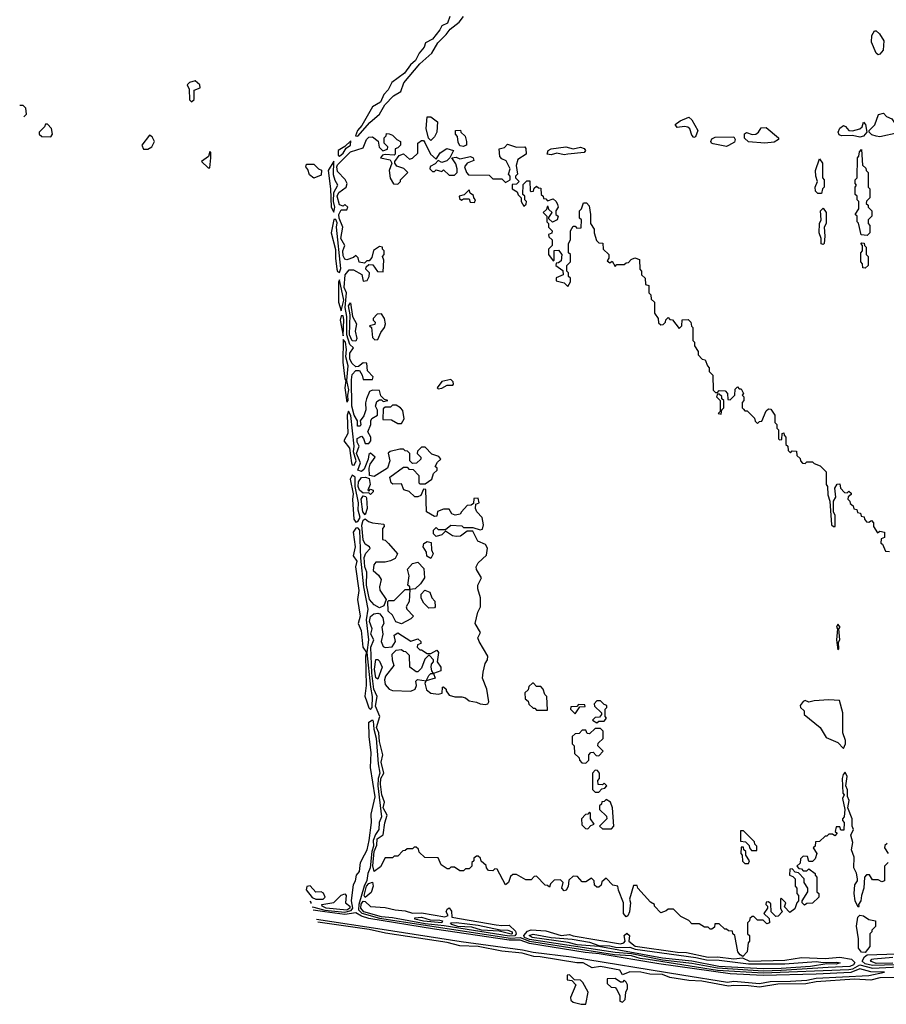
# Model space of a CAD drawing. Extents: x 2737310 to 2869991, y 870230 to 1012730.
# Tile 368 of 479: x 2740764 to 2745510, y 985398 to 990792. Entities that reach past the tile are written whole.
import ezdxf

# ---------------------------------------------------------------- set-up
doc = ezdxf.new("R2010")
doc.units = 0

msp = doc.modelspace()

# ---------------------------------------------------------------- linework, layer by layer
at = {"layer": '0CON02XD'}
for points in [[(2743120.2, 990809.8), (2743107.1, 990772.9), (2743075, 990758.1), (2743063.9, 990736.1), (2743025, 990685.8), (2742986.2, 990665), (2742978.3, 990641.7), (2742951.7, 990608.3), (2742931.7, 990568.3), (2742904, 990545), (2742871.2, 990498.8), (2742801.5, 990448.5), (2742781.9, 990408.1), (2742758.6, 990381.4), (2742740.3, 990339.7), (2742695.8, 990314.2), (2742637.7, 990212.3), (2742614.3, 990185), (2742602.5, 990155), (2742615, 990154)], [(2742615, 990154), (2742680.7, 990229.3), (2742734.2, 990275), (2742763.8, 990325), (2742810, 990375), (2742851.1, 990398.9), (2742868, 990445), (2742955, 990550), (2743021.7, 990608.3), (2743054.2, 990665.8), (2743099.7, 990710.3), (2743120.5, 990739.5), (2743171.4, 990778.6), (2743195, 990810)], [(2745465, 990600), (2745455, 990607.5), (2745428.3, 990668.3), (2745430, 990705), (2745445, 990730), (2745455, 990730), (2745473.3, 990713.3), (2745496.2, 990675), (2745493.3, 990625), (2745475, 990603.3), (2745465, 990600)], [(2741705, 990342.5), (2741720, 990355), (2741720, 990405), (2741751.7, 990418.3), (2741750, 990435), (2741725, 990457.5), (2741693, 990447), (2741680, 990435), (2741691.7, 990411.7), (2741693, 990353), (2741705, 990342.5)], [(2740786.3, 990259), (2740800, 990275), (2740797, 990307), (2740781.7, 990321.7), (2740765, 990322.5), (2740763.6, 990321.4)], [(2745475, 990150.8), (2745455, 990154), (2745431.1, 990161.1), (2745416.2, 990175), (2745416.2, 990185), (2745447.5, 990215), (2745467.5, 990272.5), (2745495, 990280), (2745511.7, 990261.7), (2745539.5, 990249.5), (2745575, 990196.7), (2745605, 990195.7), (2745623.8, 990185), (2745623.6, 990166.4), (2745605, 990152.5), (2745575, 990172.5), (2745475, 990150.8)], [(2740935, 990150), (2740942.5, 990165), (2740937.5, 990195), (2740915, 990220), (2740905, 990220), (2740900, 990205), (2740870, 990175), (2740870, 990165), (2740885, 990152.5), (2740935, 990150)], [(2743015, 990130), (2743003, 990143), (2742990, 990195), (2742995, 990260), (2743015, 990260), (2743051.7, 990231.7), (2743047.5, 990175), (2743035, 990150), (2743015, 990130)], [(2744455, 990146.7), (2744445, 990158.8), (2744433.8, 990193.8), (2744423.6, 990203.6), (2744405, 990207.5), (2744365, 990201.2), (2744353, 990217), (2744381.7, 990238.3), (2744428.3, 990258.3), (2744445, 990242.5), (2744477.5, 990185), (2744465, 990150), (2744455, 990146.7)], [(2745365, 990148), (2745325, 990158), (2745265, 990156.2), (2745251.4, 990161.4), (2745246, 990175), (2745255, 990196.7), (2745275, 990211.2), (2745287.1, 990207.1), (2745305, 990184.2), (2745325, 990182), (2745365.8, 990194.2), (2745377.5, 990205), (2745385, 990230), (2745396.7, 990216.7), (2745403.3, 990175), (2745385, 990153.3), (2745365, 990148)], [(2742722.5, 988625), (2742723, 988653), (2742712.5, 988675), (2742720, 988700), (2742735, 988710), (2742745, 988710), (2742755, 988700), (2742780, 988705), (2742761.7, 988711.7), (2742741.7, 988731.7), (2742735, 988760), (2742695, 988762.5), (2742680, 988755), (2742663.3, 988715), (2742657, 988693), (2742660, 988655), (2742647.7, 988622.3), (2742627.5, 988595), (2742632.5, 988575), (2742627.5, 988565), (2742613.8, 988565), (2742613.3, 988595), (2742594.7, 988624.7), (2742583.5, 988675), (2742580.5, 988819.5), (2742585, 988847.5), (2742605, 988870), (2742625, 988870), (2742640, 988845), (2742645, 988820), (2742695, 988820), (2742700, 988835), (2742668.3, 988868.3), (2742665, 988910), (2742645, 988912.5), (2742618.3, 988891.7), (2742605, 988890), (2742585, 988908), (2742572.4, 988932.4), (2742570.9, 988965), (2742592.5, 988995), (2742572.4, 989012.4), (2742556, 989065), (2742556.1, 989165), (2742546.1, 989215), (2742554.3, 989295), (2742541.2, 989325), (2742545.9, 989394.1), (2742568.3, 989421.7), (2742591.7, 989421.7), (2742636.7, 989396.7), (2742645, 989360), (2742666.4, 989363.6), (2742677.5, 989385), (2742680, 989405), (2742660, 989425), (2742661.7, 989438.3), (2742675, 989450), (2742698.3, 989448.3), (2742723, 989413), (2742755, 989410), (2742757.5, 989475), (2742750, 989495), (2742760, 989505), (2742760, 989525), (2742750, 989535), (2742750, 989545), (2742735, 989550), (2742701.7, 989528.3), (2742691.7, 989488.3), (2742678.3, 989471.7), (2742665, 989470), (2742651.7, 989458.3), (2742623, 989463), (2742617, 989487), (2742605, 989500), (2742591.7, 989488.3), (2742555, 989476.7), (2742545, 989480), (2742535, 989497.5), (2742533.8, 989526.2), (2742543.8, 989555), (2742522.4, 989592.4), (2742533.3, 989655), (2742513.6, 989705), (2742512.2, 989725), (2742525, 989750), (2742555, 989750), (2742560, 989765), (2742545, 989780), (2742535, 989770), (2742515, 989777.5), (2742502.1, 989825), (2742510.8, 989845), (2742552.5, 989875), (2742556.7, 989895), (2742546.4, 989916.4), (2742505, 989960), (2742500, 989985), (2742503.6, 989996.4), (2742575, 990068), (2742645, 990090), (2742662.5, 990135), (2742675, 990147.5), (2742695, 990150), (2742726.7, 990126.7), (2742733, 990093), (2742753, 990073), (2742778.3, 990081.7), (2742780, 990095), (2742760, 990115), (2742760, 990145), (2742770, 990155), (2742771.7, 990168.3), (2742787, 990167), (2742805, 990160), (2742830, 990135), (2742850, 990125), (2742850, 990105), (2742835, 990090), (2742820, 990085), (2742820, 990055), (2742815, 990050), (2742765, 990052.5), (2742751.2, 990048.8), (2742740, 990035), (2742793.3, 990023.3), (2742802.5, 990005), (2742787.5, 989965), (2742793, 989923), (2742811.7, 989891.7), (2742835, 989890), (2742850, 989905), (2742850, 989915), (2742890, 989955), (2742867, 989977), (2742830, 989990), (2742817.5, 990005), (2742817.5, 990015), (2742841.7, 990048.3), (2742865, 990057.5), (2742898.3, 990028.3), (2742915, 990032.5), (2742945, 990060), (2742943.9, 990116.1), (2742965, 990130), (2742975, 990130), (2742981.7, 990118.3), (2743013.3, 990055), (2743045, 990027.5), (2743067, 990063), (2743103.3, 990086.7), (2743140, 990075), (2743120, 990035), (2743102.3, 990017.7), (2743075, 990010), (2743055, 990020), (2743038.3, 990001.7), (2743011.7, 989988.3), (2743010, 989975), (2743025, 989960), (2743035, 989960), (2743045, 989970), (2743075, 989960), (2743085, 989970), (2743115, 989940), (2743145, 989940), (2743160, 989955), (2743160, 989975), (2743151.7, 990001.7), (2743130, 990035), (2743155, 990038), (2743175, 990030), (2743233, 990043), (2743246.7, 990035), (2743250, 990020), (2743213.9, 990006.1), (2743200, 989985), (2743210, 989955), (2743221.7, 989941.7), (2743335, 989940), (2743355, 989920), (2743405, 989920), (2743425, 989900), (2743450, 989915), (2743450, 989935), (2743440, 989945), (2743450, 989975), (2743427.7, 990017.7), (2743405, 990028.8), (2743392.5, 990042.5), (2743390, 990085), (2743418.3, 990091.7), (2743435, 990110), (2743485, 990094), (2743530, 990095), (2743536.1, 990086.1), (2743536.7, 990055), (2743491.2, 990025), (2743483, 989993), (2743490, 989945), (2743480, 989935), (2743480, 989925), (2743500, 989905), (2743485, 989890), (2743461.7, 989888.3), (2743460, 989865), (2743488.3, 989848.3), (2743493, 989833), (2743510, 989815), (2743510, 989795), (2743525, 989770), (2743538.3, 989781.7), (2743540, 989795), (2743530, 989805), (2743530, 989825), (2743520, 989835), (2743521.7, 989888.3), (2743541.7, 989908.3), (2743558.3, 989908.3), (2743560, 989855), (2743565, 989850), (2743578.3, 989851.7), (2743581.7, 989868.3), (2743595, 989880), (2743605, 989870), (2743618.3, 989868.3), (2743620, 989835), (2743630, 989825), (2743631.7, 989811.7), (2743645, 989810), (2743655, 989800), (2743685, 989810), (2743702.5, 989795), (2743709.3, 989779.3), (2743712.5, 989765), (2743700, 989745), (2743700, 989725), (2743712.5, 989715), (2743707.5, 989695), (2743682.5, 989682.5), (2743661.7, 989701.7), (2743661.7, 989708.3), (2743680, 989735), (2743661.7, 989751.7), (2743658.3, 989768.3), (2743651.7, 989768.3), (2743648.3, 989751.7), (2743630, 989735), (2743650, 989715), (2743650, 989685), (2743660, 989675), (2743660, 989655), (2743680, 989635), (2743678.3, 989621.7), (2743660, 989615), (2743661.7, 989601.7), (2743680, 989585), (2743680, 989555), (2743660, 989535), (2743660, 989505), (2743685, 989470), (2743690, 989475), (2743691.7, 989528.3), (2743715, 989530), (2743732.5, 989505), (2743728.3, 989471.7), (2743715, 989460), (2743701.7, 989458.3), (2743700, 989445), (2743738.3, 989418.3), (2743740, 989395), (2743701.7, 989378.3), (2743701.7, 989361.7), (2743745, 989350), (2743765, 989330), (2743780, 989355), (2743780, 989375), (2743770, 989385), (2743770, 989405), (2743760, 989415), (2743760, 989445), (2743780, 989465), (2743780, 989505), (2743770, 989515), (2743770, 989565), (2743780, 989585), (2743780, 989635), (2743795, 989660), (2743805, 989660), (2743815, 989650), (2743838.3, 989651.7), (2743840, 989695), (2743830, 989705), (2743830, 989745), (2743840, 989755), (2743851.7, 989788.3), (2743868.3, 989788.3), (2743881.7, 989771.7), (2743890, 989725), (2743890, 989675), (2743910, 989645), (2743910, 989625), (2743923, 989583), (2743935, 989570), (2743958.3, 989568.3), (2743960, 989535), (2743990, 989505), (2743990, 989485), (2743981.7, 989471.7), (2743995, 989460), (2744008.3, 989468.3), (2744025, 989440), (2744035, 989450), (2744075, 989450), (2744085, 989460), (2744098.3, 989461.7), (2744111.7, 989478.3), (2744133, 989487), (2744158.3, 989478.3), (2744160, 989425), (2744170, 989415), (2744170, 989395), (2744190, 989375), (2744191.7, 989341.7), (2744210, 989335), (2744210, 989295), (2744220, 989285), (2744221.7, 989261.7), (2744240, 989245), (2744240, 989185), (2744260, 989155), (2744261.7, 989131.7), (2744275, 989120), (2744288.3, 989121.7), (2744300, 989135), (2744301.7, 989148.3), (2744315, 989160), (2744325, 989150), (2744338.3, 989148.3), (2744375, 989100), (2744390, 989115), (2744391.7, 989148.3), (2744425, 989150), (2744440, 989135), (2744443, 989113), (2744450, 989105), (2744450, 989035), (2744460, 989025), (2744460, 989005), (2744480, 988975), (2744480, 988955), (2744501.7, 988931.7), (2744518.3, 988928.3), (2744530, 988895), (2744540, 988885), (2744540, 988865), (2744560, 988845), (2744561.7, 988761.7), (2744575, 988750), (2744585, 988750), (2744595, 988760), (2744628.3, 988758.3), (2744640, 988745), (2744641.7, 988711.7), (2744655, 988710), (2744680, 988735), (2744681.7, 988768.3), (2744695, 988780), (2744705, 988770), (2744715, 988770), (2744727.5, 988745), (2744720, 988735), (2744730, 988725), (2744730, 988705), (2744720, 988695), (2744720, 988665), (2744728.3, 988658.3)], [(2743195, 990097.5), (2743175, 990100), (2743165, 990120), (2743161.7, 990151.7), (2743150, 990165), (2743150, 990185), (2743177, 990187), (2743180, 990175), (2743203, 990153), (2743210, 990125), (2743210, 990105), (2743205, 990102.5), (2743195, 990097.5)], [(2744845, 990116), (2744755, 990122), (2744733, 990143), (2744734.1, 990165.9), (2744745, 990173.8), (2744775, 990162.9), (2744795, 990164.4), (2744810, 990175), (2744825, 990200), (2744851.7, 990201.7), (2744920, 990145), (2744920, 990135), (2744895, 990121.2), (2744845, 990116)], [(2741441.7, 990081.7), (2741465, 990082.5), (2741487.5, 990095), (2741502.5, 990125), (2741489.3, 990149.3), (2741475, 990160), (2741432.5, 990105), (2741441.7, 990081.7)], [(2742515, 990043.8), (2742535, 990061.2), (2742551.2, 990088.8), (2742576, 990105), (2742577.5, 990127.5), (2742543.6, 990096.4), (2742507.5, 990075), (2742507.5, 990047.5), (2742515, 990043.8)], [(2744635, 990096.7), (2744562.2, 990112.2), (2744553.3, 990115), (2744548.6, 990125), (2744555, 990138.6), (2744572.3, 990147.7), (2744675, 990150), (2744682, 990135), (2744678.3, 990121.7), (2744645, 990102.5), (2744635, 990096.7)], [(2741805, 989980), (2741810, 990035), (2741810, 990065), (2741805, 990070), (2741798.3, 990041.7), (2741760, 990015), (2741795, 989980), (2741805, 989980)], [(2743675, 990050.8), (2743652.5, 990055), (2743658.8, 990075), (2743675, 990084.2), (2743755, 990094.4), (2743795.7, 990084.3), (2743835, 990094), (2743855, 990085.8), (2743863.3, 990075), (2743855.9, 990064.1), (2743765, 990054.4), (2743745, 990051.9), (2743705, 990061.2), (2743675, 990050.8)], [(2745405, 989610), (2745373, 989613), (2745357, 989677), (2745350, 989685), (2745350, 989715), (2745340, 989725), (2745360, 989755), (2745360, 989795), (2745350, 989805), (2745350, 989825), (2745340, 989835), (2745340, 989875), (2745347.5, 989885), (2745340, 989895), (2745340, 989915), (2745350, 989925), (2745352.5, 990035), (2745360, 990045), (2745363, 990067), (2745375, 990080), (2745380, 989995), (2745398.3, 989978.3), (2745400, 989965), (2745410, 989955), (2745410, 989875), (2745420, 989865), (2745420, 989815), (2745401.7, 989798.3), (2745400, 989785), (2745410, 989775), (2745410, 989765), (2745430, 989745), (2745430, 989715), (2745410, 989695), (2745410, 989675), (2745420, 989665), (2745420, 989625), (2745405, 989610)], [(2742485, 989737.5), (2742489.2, 989765), (2742482.5, 989795), (2742483.3, 989845), (2742506.2, 989885), (2742490.9, 989910.9), (2742482.3, 989942.3), (2742485, 990017.5), (2742452.2, 989965), (2742466.2, 989865), (2742468.8, 989765), (2742485, 989737.5)], [(2745155, 989840), (2745135, 989840), (2745123, 989853), (2745120, 989875), (2745132.5, 989905), (2745123.3, 989935), (2745122.5, 989965), (2745145, 990030), (2745160, 990005), (2745160, 989925), (2745170, 989915), (2745170, 989875), (2745160, 989865), (2745155, 989840)], [(2742375, 989923.3), (2742351.7, 989941.7), (2742341.7, 989971.7), (2742330, 989985), (2742335, 990000), (2742375, 990000), (2742400, 989975), (2742417, 989967), (2742415, 989940), (2742375, 989923.3)], [(2743255, 989790), (2743260, 989805), (2743250, 989815), (2743248.3, 989828.3), (2743231.7, 989841.7), (2743225, 989860), (2743198.3, 989831.7), (2743170, 989825), (2743171.7, 989811.7), (2743183, 989803), (2743195, 989810), (2743225, 989810), (2743231.7, 989791.7), (2743255, 989790)], [(2745165, 989560), (2745153, 989563), (2745153, 989593), (2745142.5, 989625), (2745143.3, 989675), (2745153.3, 989695), (2745150, 989745), (2745165, 989760), (2745180, 989735), (2745180, 989675), (2745170, 989655), (2745172.5, 989605), (2745170, 989565), (2745165, 989560)], [(2742515, 989406.7), (2742522, 989428), (2742499.2, 989655), (2742501.7, 989678.3), (2742495, 989696.7), (2742485, 989697.5), (2742469.2, 989625), (2742493.2, 989533.2), (2742492.9, 989485), (2742501.4, 989425), (2742505, 989412.5), (2742515, 989406.7)], [(2745395, 989430), (2745381.7, 989431.7), (2745380, 989455), (2745370, 989465), (2745370, 989515), (2745380, 989525), (2745380, 989555), (2745370, 989565), (2745375, 989570), (2745388.3, 989568.3), (2745390, 989555), (2745400, 989545), (2745400, 989505), (2745410, 989495), (2745410, 989445), (2745395, 989430)], [(2742525, 989197.5), (2742538.7, 989255), (2742515, 989367.5), (2742510, 989355), (2742508.9, 989245), (2742525, 989197.5)], [(2742605, 989031.2), (2742585, 989032), (2742570.4, 989065), (2742574.3, 989174.3), (2742564.4, 989225), (2742575, 989240), (2742586.2, 989166.2), (2742608.8, 989125), (2742600.8, 989085), (2742610, 989045), (2742605, 989031.2)], [(2742535, 989060), (2742539.1, 989149.1), (2742535, 989170), (2742525, 989170), (2742518, 989145), (2742535, 989060)], [(2742708.3, 989038.3), (2742725, 989040), (2742741.7, 989078.3), (2742762.5, 989105), (2742766.7, 989125), (2742762.5, 989155), (2742745, 989180), (2742721.7, 989178.3), (2742700, 989155), (2742700, 989145), (2742710, 989135), (2742708.3, 989121.7), (2742680, 989115), (2742690, 989105), (2742695, 989050), (2742708.3, 989038.3)], [(2742555, 988697.5), (2742562.5, 988705), (2742560, 988735), (2742566.7, 988765), (2742555.9, 988815.9), (2742562.9, 988895), (2742549.2, 988945), (2742553.8, 988985), (2742547.1, 989025), (2742535, 989040), (2742532.9, 988915), (2742544, 988825), (2742550, 988815), (2742544.2, 988775.8), (2742555, 988697.5)], [(2743055, 988770), (2743075, 988772.5), (2743105, 988790), (2743135, 988790), (2743140, 988795), (2743138.3, 988808.3), (2743125, 988820), (2743075, 988810), (2743050, 988775), (2743055, 988770)], [(2744605, 988630), (2744610, 988655), (2744620, 988665), (2744620, 988705), (2744610, 988715), (2744608.3, 988728.3), (2744595, 988740), (2744585, 988740), (2744580, 988725), (2744600, 988705), (2744600, 988645), (2744590, 988635), (2744605, 988630)], [(2742855, 988580), (2742870, 988605), (2742861.7, 988651.7), (2742850, 988665), (2742825, 988680), (2742805, 988680), (2742795, 988670), (2742765, 988670), (2742755, 988660), (2742751.7, 988601.7), (2742799.3, 988599.3), (2742835, 988580), (2742855, 988580)], [(2744728.3, 988658.3), (2744735, 988650), (2744748.3, 988648.3), (2744788.3, 988608.3), (2744791.7, 988591.7), (2744805, 988580), (2744815, 988590), (2744828.3, 988591.7), (2744851.7, 988648.3), (2744865, 988660), (2744878.3, 988658.3), (2744900, 988625), (2744900, 988585), (2744910, 988575), (2744910, 988555), (2744920, 988545), (2744920, 988495), (2744925, 988490), (2744938.3, 988491.7), (2744940, 988525), (2744948.3, 988528.3), (2744950, 988515), (2744960, 988505), (2744960, 988465), (2744970, 988455), (2744971.7, 988431.7), (2744985, 988420), (2744995, 988430), (2745018.3, 988428.3), (2745020, 988405), (2745038.3, 988388.3), (2745040, 988375), (2745051.7, 988361.7), (2745065, 988360), (2745075, 988370), (2745105, 988370), (2745115, 988360), (2745148.3, 988348.3), (2745180, 988315), (2745180, 988245), (2745187.5, 988235), (2745189.3, 988189.3), (2745200, 988155), (2745210, 988025), (2745220, 988015), (2745230, 988015), (2745230, 988075), (2745220, 988095), (2745220, 988155), (2745233, 988177), (2745227.5, 988225), (2745241.7, 988248.3), (2745255, 988250), (2745260, 988225), (2745281.7, 988201.7), (2745295, 988200), (2745305, 988210), (2745318.3, 988198.3), (2745318.3, 988191.7), (2745301.7, 988178.3), (2745300, 988165), (2745310, 988155), (2745311.7, 988141.7), (2745328.3, 988128.3), (2745331.7, 988111.7), (2745348.3, 988108.3), (2745351.7, 988091.7), (2745368.3, 988088.3), (2745371.7, 988071.7), (2745388.3, 988068.3), (2745390, 988055), (2745401.7, 988041.7), (2745415, 988040), (2745428.3, 988048.3), (2745440, 988035), (2745440, 988015), (2745461.7, 987981.7), (2745475, 987990), (2745500, 987985), (2745500, 987955), (2745481.7, 987948.3), (2745480, 987925), (2745488.3, 987918.3), (2745505, 987880), (2745528.3, 987878.3)], [(2742595, 988351.2), (2742605.6, 988375), (2742591.4, 988425), (2742595.6, 988455), (2742576.8, 988623.2), (2742565, 988646.7), (2742558, 988625), (2742560.8, 988525), (2742538.6, 988485), (2742570, 988445), (2742580.8, 988365), (2742585, 988353.3), (2742595, 988351.2)], [(2745520, 986175), (2745500, 986155), (2745500, 986075), (2745485, 986070), (2745465, 986080), (2745435, 986080), (2745418.3, 986108.3), (2745401.7, 986108.3), (2745390, 986095), (2745387.5, 986035), (2745373.8, 985995), (2745371.2, 985965), (2745357.5, 985945), (2745360, 985935), (2745355, 985930), (2745338.8, 985965), (2745334.2, 986005), (2745337.5, 986052.5), (2745352.5, 986075), (2745352.5, 986085), (2745346.4, 986116.4), (2745332.5, 986145), (2745333.9, 986203.9), (2745320, 986245), (2745326.7, 986285), (2745315.9, 986324.1), (2745330, 986355), (2745323.8, 986375), (2745323.8, 986415), (2745300, 986475), (2745306.7, 986515), (2745297, 986537), (2745297, 986573), (2745287.5, 986595), (2745296.4, 986646.4), (2745285, 986670), (2745273, 986657), (2745267.5, 986635), (2745272.5, 986555), (2745280, 986545), (2745270, 986525), (2745282.5, 986465), (2745280, 986425), (2745270, 986415), (2745270, 986405), (2745280, 986395), (2745277, 986353), (2745261.7, 986351.7), (2745255, 986370), (2745235, 986370), (2745230, 986345), (2745240, 986335), (2745228.3, 986321.7), (2745215, 986330), (2745195, 986330), (2745185, 986320), (2745175, 986320), (2745145, 986290), (2745121.7, 986288.3), (2745120, 986265), (2745110, 986255), (2745130, 986225), (2745120, 986195), (2745105, 986180), (2745085, 986180), (2745078.3, 986208.3), (2745055, 986210), (2745040, 986195), (2745038.3, 986171.7), (2745020, 986155), (2745031.7, 986141.7), (2745045, 986140), (2745055, 986130), (2745075, 986130), (2745085, 986140), (2745120, 986115), (2745120, 986105), (2745130, 986095), (2745130, 986015), (2745140, 986005), (2745140, 985985), (2745105, 985952.5), (2745075, 985950), (2745061.7, 985941.7), (2745050, 985955), (2745050, 985965), (2745080, 986015), (2745080, 986035), (2745060, 986065), (2745060, 986085), (2745028.3, 986118.3), (2745011.7, 986121.7), (2744995, 986140), (2744981.7, 986138.3), (2744980, 986105), (2744998.3, 986098.3), (2745010, 986085), (2745010, 986045), (2745020, 986035), (2745020, 986005), (2745030, 985995), (2745030, 985965), (2745020, 985955), (2745008.3, 985921.7), (2744981.7, 985901.7), (2744951.7, 985931.7), (2744960, 985955), (2744935, 985980), (2744930, 985975), (2744930, 985925), (2744940, 985905), (2744918.3, 985881.7), (2744905, 985880), (2744880, 985905), (2744878.3, 985948.3), (2744865, 985960), (2744851.7, 985958.3), (2744850, 985945), (2744860, 985935), (2744860, 985925), (2744840, 985895), (2744868.3, 985868.3), (2744870, 985845), (2744855, 985840), (2744835, 985860), (2744805, 985860), (2744785, 985880), (2744775, 985880), (2744761.7, 985868.3), (2744760, 985855), (2744750, 985845), (2744750, 985785), (2744760, 985775), (2744760, 985745), (2744752.5, 985735), (2744747.5, 985685), (2744725, 985660), (2744708.8, 985668.8), (2744696.1, 985686.1), (2744680, 985775), (2744670, 985785), (2744668.3, 985798.3), (2744645, 985800), (2744635, 985810), (2744625, 985810), (2744595, 985840), (2744571.7, 985838.3), (2744568.3, 985821.7), (2744555, 985810), (2744545, 985810), (2744535, 985820), (2744515, 985820), (2744485, 985840), (2744445, 985840), (2744428.3, 985858.3), (2744385, 985880), (2744345, 985920), (2744315, 985920), (2744305, 985910), (2744275, 985900), (2744240, 985935), (2744240, 985945), (2744218.3, 985958.3), (2744150, 986035), (2744145, 986050), (2744125, 986050), (2744103.3, 985975), (2744108.8, 985955), (2744103.8, 985905), (2744095, 985882.5), (2744085, 985877.5), (2744070, 985895), (2744070, 985955), (2744043, 986023), (2744040, 986045), (2744011.7, 986051.7), (2743975, 986090), (2743951.7, 986068.3), (2743948.3, 986051.7), (2743935, 986040), (2743925, 986040), (2743911.7, 986051.7), (2743910, 986075), (2743895, 986090), (2743865, 986070), (2743845, 986070), (2743818.3, 986098.3), (2743795, 986100), (2743771.7, 986078.3), (2743767, 986043), (2743756.7, 986023.3), (2743745, 986020), (2743732.5, 986035), (2743740, 986065), (2743725, 986080), (2743691.7, 986078.3), (2743671.7, 986058.3), (2743665, 986040), (2743655, 986050), (2743641.7, 986051.7), (2743595, 986100), (2743581.7, 986098.3), (2743565, 986080), (2743535, 986080), (2743485, 986110), (2743465, 986110), (2743451.7, 986098.3), (2743440, 986065), (2743425, 986052.5), (2743378.3, 986138.3), (2743365, 986140), (2743355, 986130), (2743331.7, 986131.7), (2743320, 986145), (2743318.3, 986158.3), (2743291.7, 986181.7), (2743288.3, 986198.3), (2743275, 986210), (2743265, 986210), (2743251.7, 986198.3), (2743250, 986185), (2743240, 986175), (2743240, 986155), (2743225, 986140), (2743205, 986140), (2743195, 986130), (2743175, 986130), (2743145, 986150), (2743125, 986150), (2743115, 986140), (2743105, 986140), (2743071.7, 986161.7), (2743055, 986200), (2742981.7, 986201.7), (2742951.7, 986231.7), (2742948.3, 986248.3), (2742935, 986260), (2742925, 986260), (2742915, 986250), (2742885, 986250), (2742875, 986240), (2742861.7, 986238.3), (2742835, 986210), (2742815, 986210), (2742805, 986200), (2742765, 986200), (2742739.4, 986150.6), (2742705, 986126.7), (2742696.9, 986156.9), (2742705.3, 986235), (2742719.1, 986270.9), (2742721.5, 986305), (2742753.8, 986326.2), (2742763, 986393), (2742776.2, 986435), (2742754.1, 986474.1), (2742762.5, 986505), (2742746.2, 986545), (2742739.3, 986605), (2742742.1, 986635), (2742757.1, 986665), (2742743.3, 986725), (2742752, 986765), (2742735, 986837.5), (2742730.6, 986885), (2742718.5, 986915), (2742736, 986975), (2742712, 987032), (2742720.8, 987085), (2742703.8, 987125), (2742693.1, 987213.1), (2742686.9, 987355), (2742704, 987395), (2742687.3, 987425), (2742694.3, 987455), (2742679.5, 987495), (2742685, 987523.3), (2742703.2, 987536.8), (2742725, 987540), (2742736.7, 987536.7), (2742752.5, 987515), (2742757.5, 987485), (2742747.5, 987465), (2742752.5, 987425), (2742742.5, 987385), (2742755, 987357.5), (2742765, 987352.5), (2742803, 987357), (2742822.5, 987385), (2742815, 987420), (2742835, 987432.5), (2742905, 987387.5), (2742945, 987400), (2742960, 987385), (2742960, 987375), (2742941.7, 987368.3), (2742940, 987355), (2742955, 987340), (2742965, 987340), (2742995, 987320), (2743015, 987320), (2743048.3, 987338.3), (2743057.5, 987325), (2743050, 987275), (2743070, 987245), (2743070, 987225), (2743030, 987210), (2743040, 987185), (2742990, 987170), (2742982.5, 987157.5), (2742991.2, 987121.2), (2743015, 987102.5), (2743055, 987097.5), (2743077, 987103), (2743080, 987135), (2743085, 987137.5), (2743100, 987125), (2743100, 987115), (2743115, 987092.5), (2743147, 987083), (2743185, 987083.3), (2743205, 987076.7), (2743225, 987060), (2743265, 987053.3), (2743285, 987043.3), (2743315, 987040), (2743327.5, 987045), (2743333.3, 987055), (2743322.5, 987125), (2743298.8, 987185), (2743301.7, 987218.3), (2743313.8, 987265), (2743326.2, 987285), (2743326.7, 987305), (2743280, 987385), (2743273.3, 987405), (2743287.5, 987435), (2743257.5, 987485), (2743273.6, 987546.4), (2743287.5, 987575), (2743287.5, 987625), (2743272.5, 987675), (2743272.5, 987695), (2743292.5, 987735), (2743265, 987780), (2743263.3, 987795), (2743274.1, 987815.9), (2743320.7, 987859.3), (2743326.4, 987896.4), (2743315, 987917.5), (2743272.5, 987935), (2743245, 987990), (2743215, 987990), (2743177, 987963), (2743155, 987960), (2743133.8, 987963.8), (2743095, 987990), (2743075, 987970), (2743045, 987960), (2743030, 987975), (2743030, 987995), (2743045, 988010), (2743055, 988000), (2743095, 988000), (2743125, 988022.5), (2743185, 988020), (2743195, 988010), (2743245, 988010), (2743285, 987997.5), (2743298.3, 988001.7), (2743303.3, 988025), (2743296.7, 988065), (2743267.5, 988095), (2743260, 988115), (2743261.7, 988138.3), (2743280, 988145), (2743275, 988170), (2743251.7, 988168.3), (2743248.3, 988141.7), (2743237, 988133), (2743215, 988130), (2743183.6, 988096.4), (2743176.7, 988083.3), (2743148.3, 988078.3), (2743130, 988085), (2743115, 988110), (2743085, 988110), (2743051.7, 988098.3), (2743048.3, 988071.7), (2743035, 988070), (2742992.5, 988095), (2742988.3, 988218.3), (2742975, 988220), (2742960, 988185), (2742945, 988177.5), (2742928.3, 988178.3), (2742897, 988207), (2742867, 988217), (2742855, 988250), (2742807, 988247), (2742797.5, 988255), (2742790, 988285), (2742865, 988340), (2742885, 988340), (2742895, 988330), (2742918.3, 988328.3), (2742950, 988295), (2742950, 988255), (2742955, 988250), (2742985, 988250), (2743020, 988275), (2743030, 988305), (2743050, 988325), (2743050, 988335), (2743040, 988345), (2743051.7, 988368.3), (2743070, 988385), (2743058.3, 988398.3), (2743021.7, 988411.7), (2742985, 988450), (2742965, 988450), (2742941.7, 988428.3), (2742940, 988415), (2742960, 988395), (2742960, 988385), (2742937, 988363), (2742915, 988360), (2742900, 988375), (2742900, 988415), (2742888.3, 988428.3), (2742875, 988430), (2742865, 988440), (2742845, 988440), (2742793, 988427), (2742782.5, 988417.5), (2742790, 988375), (2742777.5, 988335), (2742705, 988290), (2742680, 988295), (2742677.5, 988335), (2742683, 988357), (2742710, 988395), (2742685, 988417.5), (2742675, 988410), (2742672.5, 988385), (2742650.7, 988329.3), (2742635, 988316.2), (2742616.2, 988325), (2742630, 988365), (2742608, 988415), (2742622.5, 988455), (2742612.5, 988477.5), (2742612.7, 988497.3), (2742635, 988510), (2742647, 988497), (2742655, 988470), (2742675, 988470), (2742686.7, 988485), (2742686.7, 988505), (2742670, 988535), (2742687.5, 988575), (2742686.7, 988595), (2742692.3, 988607.7), (2742722.5, 988625)], [(2742605, 988040), (2742615, 988043.8), (2742627.5, 988065), (2742618.1, 988105), (2742619.2, 988145), (2742601.4, 988235), (2742600.8, 988285), (2742585, 988296), (2742574.4, 988275), (2742590, 988195), (2742585.8, 988164.2), (2742594.2, 988055), (2742605, 988040)], [(2742685, 988190), (2742675, 988200), (2742645, 988198.8), (2742624.7, 988214.7), (2742617.5, 988235), (2742619.2, 988260.8), (2742635, 988284), (2742656.7, 988286.7), (2742678.3, 988278.3), (2742682.5, 988245), (2742670, 988215), (2742675, 988210), (2742685, 988220), (2742700, 988215), (2742700, 988205), (2742685, 988190)], [(2742655, 988080), (2742643.1, 988095), (2742633.5, 988165), (2742645, 988183.3), (2742660, 988180), (2742663, 988173), (2742666.2, 988115), (2742655, 988080)], [(2742685, 987012.5), (2742693.8, 987025), (2742696.7, 987085), (2742686.2, 987135), (2742666.2, 987325), (2742675.6, 987395), (2742663.5, 987505), (2742672.7, 987562.7), (2742647.5, 987685), (2742631.4, 987841.4), (2742626.2, 987996.2), (2742615, 988007.5), (2742605, 988006.2), (2742589.4, 987985), (2742601.4, 987905), (2742590.8, 987855), (2742610, 987825), (2742602.5, 987795), (2742620.6, 987665), (2742614.3, 987615), (2742628.1, 987525), (2742617.5, 987485), (2742634.4, 987445), (2742642.9, 987355), (2742662.5, 987325), (2742656.7, 987305), (2742661.4, 987145), (2742654.3, 987085.7), (2742664.4, 987054.4), (2742675, 987022.5), (2742685, 987012.5)], [(2742735, 987570), (2742705, 987586.2), (2742678.6, 987615), (2742663.1, 987695), (2742664.3, 987765), (2742654.6, 987795), (2742650.8, 987845), (2742660, 987870), (2742682.5, 987895), (2742680, 987905), (2742655, 987918.8), (2742645, 987942.5), (2742636.6, 988023.4), (2742645, 988050), (2742655, 988057.5), (2742673.2, 988043.2), (2742695, 988036.2), (2742758.3, 988028.3), (2742760, 988015), (2742750, 988005), (2742750, 987945), (2742765, 987940), (2742783, 987923), (2742832.5, 987865), (2742819.3, 987840.7), (2742795, 987827.5), (2742765, 987820), (2742715, 987820), (2742703.3, 987805), (2742700, 987775), (2742729.3, 987749.3), (2742743.3, 987725), (2742734, 987685), (2742736.1, 987666.1), (2742770, 987615), (2742758.3, 987581.7), (2742735, 987570)], [(2743015, 987840), (2742993, 987853), (2742992.5, 987875), (2742972.5, 987905), (2742977, 987923), (2742995, 987932.5), (2743017.5, 987927.5), (2743018.3, 987888.3), (2743027.5, 987865), (2743015, 987840)], [(2742855, 987482.5), (2742823.6, 987493.6), (2742805, 987530), (2742781.7, 987551.7), (2742780, 987605), (2742785, 987610), (2742815, 987610), (2742875, 987670), (2742900, 987670), (2742900, 987685), (2742890, 987695), (2742897.5, 987745), (2742888.3, 987781.7), (2742915, 987812.5), (2742945, 987820), (2742977.5, 987785), (2742980, 987735), (2742959.3, 987700.7), (2742930, 987675), (2742900, 987670), (2742897.5, 987605), (2742880, 987575), (2742883.6, 987563.6), (2742920, 987525), (2742905, 987510), (2742855, 987482.5)], [(2743005, 987567.5), (2742976.7, 987595), (2742963, 987623), (2742962.5, 987645), (2742983, 987667), (2743010, 987655), (2743020, 987625), (2743037, 987607), (2743040, 987575), (2743035, 987570), (2743005, 987567.5)], [(2745245, 987340), (2745250, 987345), (2745248.3, 987381.7), (2745256.2, 987395), (2745250, 987455), (2745256.7, 987465), (2745245, 987480), (2745237.5, 987465), (2745242.5, 987455), (2745237.5, 987395), (2745245, 987340)], [(2742905, 987113.8), (2742930, 987125), (2742937.5, 987145), (2742932.5, 987167.5), (2742941.7, 987178.3), (2742990, 987170), (2743005, 987200), (2743015, 987210), (2743030, 987210), (2743020, 987225), (2743017.5, 987245), (2743018.3, 987261.7), (2743030, 987275), (2743030, 987285), (2743008.3, 987308.3), (2743001.7, 987308.3), (2742981.7, 987288.3), (2742965, 987240), (2742945, 987220), (2742935, 987220), (2742900, 987245), (2742898.3, 987308.3), (2742878.3, 987328.3), (2742865, 987330), (2742855, 987340), (2742823, 987337), (2742802.5, 987315), (2742803.3, 987285), (2742812.5, 987255), (2742766.7, 987195), (2742761.2, 987175), (2742765, 987150), (2742787.5, 987125), (2742805, 987116.7), (2742905, 987113.8)], [(2742725, 987180), (2742715, 987187.5), (2742707.1, 987235), (2742715, 987287.5), (2742725, 987287.5), (2742735, 987277.5), (2742748.8, 987245), (2742725, 987180)], [(2743655, 987010), (2743650, 987085), (2743640, 987095), (2743630, 987125), (2743618.3, 987138.3), (2743595, 987140), (2743578.3, 987158.3), (2743571.7, 987158.3), (2743551.7, 987138.3), (2743548.3, 987121.7), (2743530, 987105), (2743531.7, 987071.7), (2743548.3, 987058.3), (2743551.7, 987041.7), (2743575, 987020), (2743585, 987020), (2743595, 987010), (2743655, 987010)], [(2743805, 986990), (2743831.7, 987028.3), (2743860, 987030), (2743858.3, 987038.3), (2743825, 987040), (2743815, 987030), (2743781.7, 987028.3), (2743780, 987015), (2743805, 986990)], [(2743925, 986940), (2743935, 986950), (2743965, 986950), (2743977.5, 986965), (2743970, 986975), (2743970, 987015), (2743980, 987025), (2743980, 987035), (2743965, 987040), (2743945, 987060), (2743925, 987060), (2743910, 987045), (2743911.7, 987031.7), (2743950, 986995), (2743950, 986985), (2743938.3, 986971.7), (2743915, 986970), (2743900, 986955), (2743925, 986940)], [(2745275, 986800), (2745286.7, 986825), (2745286.4, 986843.6), (2745271.2, 986885), (2745272, 986995), (2745253, 987063), (2745195, 987066.2), (2745115, 987061.2), (2745085, 987053.3), (2745065, 987062.5), (2745055, 987057.5), (2745037.5, 987035), (2745040, 987025), (2745060, 987005), (2745060, 986985), (2745147.5, 986915), (2745180.7, 986860.7), (2745245, 986832.5), (2745275, 986800)], [(2742365.1, 985931.8), (2742375, 985930.8), (2742434.3, 985914.3), (2742545, 985902.4), (2742578.6, 985911.4), (2742588.9, 985925), (2742580.8, 985965), (2742591.2, 986055), (2742603.3, 986075), (2742608.8, 986105), (2742623.9, 986126.1), (2742630, 986175), (2742652.4, 986217.6), (2742666.4, 986243.6), (2742678, 986295), (2742690, 986395), (2742689.4, 986440.6), (2742710.8, 986535), (2742685.6, 986695), (2742689.4, 986775), (2742678.1, 986865), (2742676.1, 986943.9), (2742695, 986956.7), (2742700, 986950), (2742702.5, 986905), (2742716.1, 986856.1), (2742726.1, 986716.1), (2742735.5, 986665), (2742726.2, 986635), (2742725.4, 986595), (2742745.6, 986425), (2742733.1, 986395), (2742730.6, 986355), (2742712.1, 986327.9), (2742700, 986295), (2742701.5, 986265), (2742691.8, 986235), (2742683.9, 986145), (2742669.6, 986115), (2742665, 986076.7), (2742650, 986045), (2742620.4, 985945), (2742618.5, 985915), (2742636.7, 985896.7), (2742735, 985870), (2743451.2, 985761.2), (2743505, 985763.9), (2743555, 985743.6), (2744021.9, 985671.9), (2744113.3, 985665), (2744160.6, 985650.6), (2744205, 985645.7), (2744585, 985585.7), (2744835, 985570.3), (2745305, 985588.9), (2745326.8, 985593.2), (2745365, 985614.5), (2745435, 985596.1), (2746015.3, 985625.3)], [(2743865, 986720), (2743880, 986735), (2743880, 986765), (2743891.7, 986778.3), (2743905, 986780), (2743921.7, 986761.7), (2743935, 986760), (2743960, 986785), (2743930, 986815), (2743931.7, 986828.3), (2743960, 986855), (2743960, 986895), (2743945, 986910), (2743915, 986910), (2743885, 986880), (2743871.7, 986881.7), (2743865, 986900), (2743845, 986900), (2743828.3, 986881.7), (2743805, 986880), (2743790, 986865), (2743790, 986825), (2743800, 986815), (2743801.7, 986771.7), (2743828.3, 986748.3), (2743830, 986735), (2743841.7, 986721.7), (2743865, 986720)], [(2743935, 986560), (2743951.7, 986578.3), (2743968.3, 986581.7), (2743980, 986595), (2743965, 986610), (2743955, 986600), (2743931.7, 986601.7), (2743930, 986625), (2743940, 986635), (2743940, 986665), (2743928.3, 986678.3), (2743915, 986680), (2743900, 986665), (2743900, 986575), (2743915, 986560), (2743935, 986560)], [(2744005, 986360), (2744017.5, 986375), (2744010, 986475), (2744000, 986505), (2743975, 986520), (2743965, 986510), (2743951.7, 986508.3), (2743950, 986495), (2743940, 986485), (2743940, 986465), (2743978.3, 986428.3), (2743980, 986415), (2743940, 986375), (2743955, 986360), (2744005, 986360)], [(2743875, 986360), (2743891.7, 986378.3), (2743910, 986385), (2743890, 986415), (2743890, 986445), (2743885, 986450), (2743875, 986440), (2743861.7, 986438.3), (2743840, 986415), (2743841.7, 986381.7), (2743861.7, 986361.7), (2743875, 986360)], [(2744800, 986240), (2744800, 986265), (2744790, 986275), (2744788.3, 986288.3), (2744728.3, 986348.3), (2744711.7, 986348.3), (2744711.7, 986291.7), (2744738.3, 986288.3), (2744758.3, 986268.3), (2744760, 986255), (2744771.7, 986241.7), (2744795, 986240), (2744800, 986240)], [(2745515, 986280), (2745501.7, 986268.3), (2745500, 986255), (2745520, 986225)], [(2744755, 986170), (2744760, 986185), (2744740, 986215), (2744740, 986235), (2744730, 986245), (2744728.3, 986258.3), (2744715, 986260), (2744712.5, 986225), (2744720, 986215), (2744723, 986183), (2744735, 986170), (2744755, 986170)], [(2742655, 985983.3), (2742651.1, 985995), (2742663.3, 986045), (2742675, 986060), (2742695, 986066.7), (2742700, 986045), (2742688.5, 986011.5), (2742655, 985983.3)], [(2742425, 985974.2), (2742436.7, 985985), (2742427.1, 986007.1), (2742415, 986013.8), (2742385, 986012.5), (2742355, 986047.5), (2742337, 986043), (2742332.5, 986025), (2742365, 985984.2), (2742385, 985974.4), (2742425, 985974.2)], [(2742357.4, 985952.8), (2742361.2, 985955), (2742353.9, 985962.4)], [(2742555, 985914.7), (2742442.5, 985925), (2742420, 985935), (2742417.5, 985945), (2742485, 985956.4), (2742525, 985995.8), (2742545, 986003.8), (2742550.8, 985995), (2742548, 985955), (2742572.5, 985935), (2742571.5, 985925), (2742555, 985914.7)], [(2743445, 985771.9), (2743088.2, 985828.2), (2742985, 985839.2), (2742805, 985872.9), (2742745, 985877.7), (2742648.6, 985905), (2742631.8, 985925), (2742633.8, 985946.2), (2742645, 985962.9), (2742655, 985960.8), (2742685, 985934.5), (2742765, 985928.8), (2742820, 985915), (2742875, 985910.8), (2742915, 985898), (2742965, 985898.8), (2743092.5, 985877.5), (2743110, 985885), (2743100, 985905), (2743105, 985920), (2743115, 985927.5), (2743129.3, 985909.3), (2743130, 985875), (2743373.8, 985833.8), (2743405, 985829.2), (2743445, 985832.5), (2743479.7, 985799.7), (2743483.6, 985785), (2743475, 985774.1), (2743445, 985771.9)], [(2742389.5, 985865), (2742749.5, 985810.5), (2743182.2, 985742.2), (2743516.9, 985696.9), (2743575, 985683.6), (2743785, 985657.8), (2744390.3, 985559.7), (2744641.1, 985518.9), (2744675, 985525.6), (2744815, 985511.8), (2744873.4, 985523.4), (2744985, 985524.6), (2745075, 985530.5), (2745125, 985541.9), (2745415, 985556.2), (2745500, 985575), (2745425, 985575.7), (2745365, 985592), (2745315, 985572.9), (2745125, 985564.2), (2744835, 985556.9), (2744654.6, 985565.4), (2744265, 985620.4), (2743937.5, 985675), (2743861.4, 985681.4), (2743555, 985731.8), (2743505, 985749.6), (2743445, 985750.4), (2743035, 985810.8), (2742675, 985868.9), (2742635, 985881.2), (2742605, 985898.9), (2742545, 985890), (2742434, 985904), (2742371.3, 985914.8)], [(2745555, 985544.4), (2745475, 985543.3), (2745425, 985531.4), (2745335, 985536.2), (2745125, 985521.1), (2745069.7, 985510.3), (2744915, 985508.2), (2744815, 985491.9), (2744755, 985500), (2744675, 985502), (2744645, 985497.1), (2744500, 985525), (2744428, 985528), (2744325, 985545.6), (2744285, 985561.1), (2744214.3, 985564.3), (2744165, 985574), (2744105, 985576.2), (2744065, 985560), (2744050, 985585), (2743945, 985606), (2743898.3, 985598.3), (2743850, 985625), (2743815, 985625.7), (2743615, 985659.2), (2743579.3, 985659.3), (2743515, 985678.9), (2743405, 985689.4), (2743275, 985714.3), (2743175, 985718.8), (2743105, 985736.9), (2742767.6, 985787.6), (2742677.6, 985807.6), (2742395.6, 985848.3)], [(2743075, 985844.5), (2742975.5, 985854.5), (2742927.5, 985865), (2742928.3, 985871.7), (2742965, 985876.4), (2743011.7, 985861.7), (2743065, 985859.4), (2743078.8, 985855), (2743075, 985844.5)], [(2745395, 985682.5), (2745375, 985684.2), (2745358.6, 985705), (2745357.7, 985757.7), (2745346, 985826), (2745354.2, 985875.8), (2745365, 985887.5), (2745385, 985883.8), (2745415, 985862.5), (2745450, 985855), (2745450, 985825), (2745430, 985805), (2745430, 985795), (2745420, 985785), (2745420, 985715), (2745395, 985682.5)], [(2743455, 985783.2), (2743388.8, 985798.8), (2743293.3, 985805), (2743240.6, 985820.6), (2743162.5, 985825), (2743130, 985835), (2743122.5, 985845), (2743155, 985846.5), (2743275, 985831.9), (2743395, 985806.9), (2743437.5, 985805), (2743460.8, 985795), (2743461.2, 985785), (2743455, 985783.2)], [(2744835, 985580.7), (2744585, 985595.7), (2744445, 985621.8), (2744285, 985640.5), (2744115, 985674.8), (2744025, 985682.1), (2743555, 985753.8), (2743528.9, 985765), (2743524.4, 985775), (2743545, 985798.6), (2743565, 985806), (2743645, 985800), (2743730, 985775), (2743775, 985780), (2743795, 985773.3), (2744055, 985729.4), (2744073.3, 985735), (2744080, 985745), (2744073.8, 985775), (2744088.3, 985788.3), (2744103.8, 985775), (2744100, 985745), (2744135, 985716.7), (2744366.4, 985683.6), (2744415, 985682.5), (2744535, 985657.1), (2744585, 985659.2), (2744675, 985648.1), (2744723, 985653), (2744760, 985635), (2744955, 985640.8), (2745045, 985654), (2745175, 985649.4), (2745255.9, 985655.9), (2745320, 985645), (2745337.1, 985627.1), (2745330.8, 985615), (2745310, 985605), (2745190.9, 985599.1), (2744935, 985584.3), (2744835, 985580.7)], [(2744835, 985591.8), (2744592.5, 985605), (2744445, 985634.7), (2744285, 985651.2), (2743935, 985714.4), (2743816.6, 985723.4), (2743766.7, 985736.7), (2743570, 985765), (2743553.8, 985775), (2743575, 985782.5), (2743673.9, 985763.9), (2743790, 985755), (2743885, 985739.1), (2743935, 985720), (2743995, 985719.1), (2744035, 985709.4), (2744105, 985710.5), (2744135, 985700.9), (2744467.5, 985655), (2744525, 985641.5), (2744595, 985640), (2744755, 985619.6), (2744955, 985620.9), (2745125, 985632.9), (2745165, 985626.9), (2745239.5, 985629.5), (2745257.5, 985625), (2745235, 985618.8), (2745185, 985620), (2745095, 985604.6), (2744935, 985594.7), (2744835, 985591.8)], [(2745565, 985614.7), (2745435, 985610), (2745395, 985620.5), (2745377.5, 985635), (2745391.1, 985658.9), (2745405, 985670), (2745565.5, 985674.5)], [(2745455, 985621.8), (2745423.8, 985635), (2745430, 985645), (2745441.7, 985648.3), (2745545, 985656.9)], [(2745545, 985624.1), (2745455, 985621.8)], [(2743838.3, 985398.3), (2743865, 985400), (2743877.5, 985465), (2743847, 985517), (2743835, 985530), (2743801.7, 985531.7), (2743775, 985560), (2743761.7, 985558.3), (2743761.7, 985531.7), (2743788.3, 985528.3), (2743810, 985505), (2743780, 985435), (2743781.7, 985421.7), (2743795, 985410), (2743838.3, 985398.3)], [(2744065, 985410), (2744080, 985425), (2744082.5, 985465), (2744092.5, 985485), (2744092.5, 985505), (2744085, 985520), (2744075, 985530), (2744065, 985520), (2744055, 985520), (2744025, 985540), (2743981.7, 985538.3), (2743981.7, 985511.7), (2744003, 985493), (2744025, 985490), (2744035, 985480), (2744050, 985445), (2744050, 985415), (2744065, 985410)]]:
    msp.add_lwpolyline(points, dxfattribs=at)

doc.saveas('drawing.dxf')
